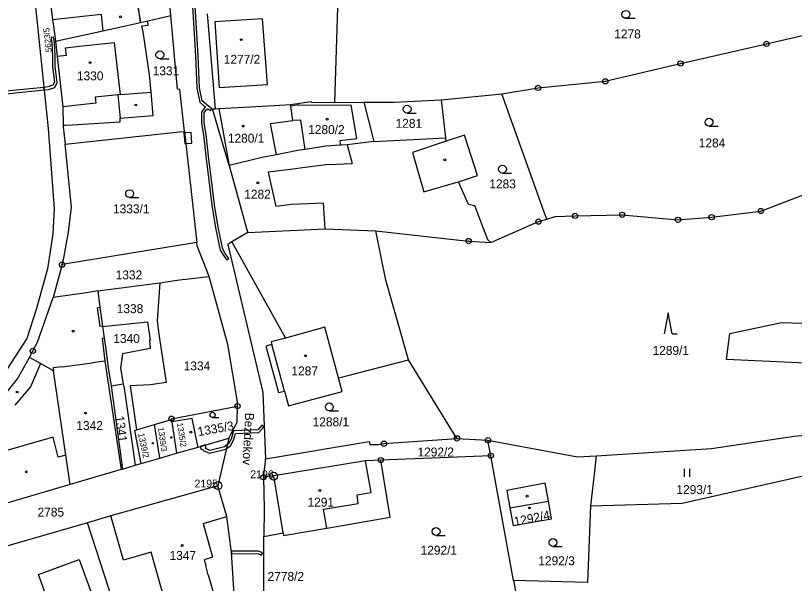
# Model space of a CAD drawing. Extents: x -644096 to -634268, y -1141430 to -1133463.
# Drawn here: x -639048.5 to -638900.1, y -1138086.8 to -1137978.7 of the extents above; entities that cross this region are included whole.
import ezdxf

# ---------------------------------------------------------------- set-up
doc = ezdxf.new("R2010")
doc.units = 0
for name, color, linetype in [('_CIVIL_CONSTRUCTION', 7, 'Continuous'), ('B_Hranice _3D', 7, 'Continuous'), ('M_Svah_Nasyp', 7, 'Continuous'), ('M_Svah_Zarez', 7, 'Continuous'), ('spodek_zarez', 7, 'Continuous'), ('svrsek_osa_sjezdy', 7, 'Continuous'), ('svrsek_osa_terminal_VRT', 7, 'Continuous'), ('svrsek_osa_VRT', 7, 'Continuous'), ('svrsek_popisy_VRT', 7, 'Continuous'), ('terminal_VRT', 7, 'Continuous')]:
    doc.layers.add(name, color=color, linetype=linetype)

msp = doc.modelspace()

# ---------------------------------------------------------------- linework, layer by layer
at = {"layer": '_CIVIL_CONSTRUCTION'}
for centre, radius in [((-638905.4, -1137984.05), 0.5), ((-638905.4, -1137984.05), 0.0303), ((-638921.78, -1137987.79), 0.5), ((-638921.78, -1137987.79), 0.0303), ((-638936.11, -1137991.18), 0.5), ((-638936.11, -1137991.18), 0.0303), ((-638948.93, -1137992.43), 0.5), ((-638948.93, -1137992.43), 0.0303), ((-638906.46, -1138015.89), 0.5), ((-638941.88, -1138016.81), 0.5), ((-638941.88, -1138016.81), 0.0303), ((-638932.9, -1138016.6), 0.5), ((-638932.9, -1138016.6), 0.0303), ((-638915.85, -1138017.06), 0.5), ((-638906.46, -1138015.89), 0.0303), ((-638948.86, -1138017.9), 0.5), ((-638948.86, -1138017.9), 0.0303), ((-638922.26, -1138017.56), 0.5), ((-638922.26, -1138017.56), 0.0303), ((-638915.85, -1138017.06), 0.0303), ((-638962.16, -1138021.61), 0.5), ((-638962.16, -1138021.61), 0.0303), ((-639039.65, -1138026.1), 0.5), ((-639039.65, -1138026.1), 0.0303), ((-639045.21, -1138042.53), 0.5), ((-639045.21, -1138042.53), 0.0303), ((-639006.21, -1138053.05), 0.5), ((-639006.21, -1138053.05), 0.0303), ((-639018.79, -1138055.45), 0.5), ((-639018.79, -1138055.45), 0.0303), ((-638978.29, -1138060.2), 0.5), ((-638964.38, -1138059.2), 0.5), ((-638964.38, -1138059.2), 0.0303), ((-638958.47, -1138059.54), 0.5), ((-638958.47, -1138059.54), 0.0303), ((-638978.29, -1138060.2), 0.0303), ((-638978.89, -1138063.33), 0.5), ((-638957.93, -1138062.51), 0.5), ((-638957.93, -1138062.51), 0.0303), ((-638978.89, -1138063.33), 0.0303), ((-638999.32, -1138066.4), 0.75), ((-639001.27, -1138066.59), 0.5), ((-639001.27, -1138066.59), 0.0303), ((-638999.32, -1138066.4), 0.03), ((-639009.94, -1138068.18), 0.75), ((-639009.94, -1138068.18), 0.03)]:
    msp.add_circle(centre, radius, dxfattribs=at)
at = {"layer": 'B_Hranice _3D'}
msp.add_lwpolyline([(-639014.92, -1137974.91), (-639014.65, -1137978.95), (-639014.19, -1137986.35), (-639013.94, -1137992.49), (-639013.38, -1137995.16), (-639012.28, -1137996.11), (-639012.51, -1137996.25), (-639013.05, -1137997.04), (-639013.07, -1137999.14), (-639012.68, -1138001.37), (-639012.2, -1138006.04), (-639011.62, -1138010.54), (-639011.09, -1138014.79), (-639010.37, -1138019.08), (-639009.49, -1138023.35), (-639008.95, -1138024.23), (-639008.4, -1138025), (-639008.26, -1138025.2), (-639007.86, -1138024.92), (-639008, -1138024.72), (-639008.53, -1138023.95), (-639009.01, -1138023.17), (-639009.87, -1138018.98), (-639010.59, -1138014.71), (-639011.12, -1138010.48), (-639011.7, -1138005.98), (-639012.18, -1138001.31), (-639012.57, -1137999.1), (-639012.55, -1137997.2), (-639012.15, -1137996.63), (-639011.85, -1137996.44), (-639011.57, -1137996.63), (-639011.36, -1137996.77), (-639011.08, -1137996.35), (-639011.29, -1137996.21), (-639011.7, -1137995.95), (-639012.92, -1137994.9), (-639013.44, -1137992.43), (-639013.69, -1137986.33), (-639014.15, -1137978.91), (-639014.42, -1137974.85)], dxfattribs=at)
for points in [[(-639043.12, -1137992.33), (-639043.06, -1137992.83), (-639042.25, -1137992.75), (-639041.01, -1137992.35), (-639040.55, -1137991.43), (-639040.98, -1137988.37), (-639040.98, -1137986.39), (-639041.11, -1137983.87), (-639041.22, -1137983.05), (-639041.25, -1137982.8), (-639041.75, -1137982.86), (-639041.72, -1137983.11), (-639041.61, -1137983.91), (-639041.48, -1137986.41), (-639041.48, -1137988.41), (-639041.07, -1137991.35), (-639041.37, -1137991.93), (-639042.35, -1137992.25)], [(-639050.95, -1137993.13), (-639050.9, -1137993.63), (-639043.06, -1137992.83), (-639043.12, -1137992.33)], [(-639016.43, -1138001.01), (-639016.27, -1138003.05), (-639016.06, -1138003.03), (-639016.28, -1138001)], [(-639016.28, -1138001), (-639016.06, -1138003.03), (-639014.89, -1138002.94), (-639015.05, -1138000.9)], [(-639011.5, -1138061.5), (-639012.4, -1138061.08), (-639012.21, -1138061.01), (-639012.38, -1138060.45), (-639013.3, -1138060.72), (-639013.13, -1138061.31), (-639012.86, -1138061.22), (-639012.72, -1138061.49), (-639011.54, -1138062.02), (-639008.46, -1138061.27), (-639008.36, -1138061.19), (-639007.57, -1138060.59), (-639006.95, -1138059.52), (-639006.57, -1138058.24), (-639002.12, -1138058.07), (-639001.2, -1138056.99), (-639001.58, -1138056.67), (-639002.36, -1138057.57), (-639006.95, -1138057.76), (-639007.41, -1138059.32), (-639007.95, -1138060.25), (-639008.18, -1138060.43), (-639008.68, -1138060.81)], [(-639001.63, -1138081.45), (-639001.43, -1138080.99), (-639002.23, -1138080.65), (-639007.29, -1138080.69), (-639007.37, -1138080.71), (-639007.32, -1138081.22), (-639007.21, -1138081.19), (-639002.33, -1138081.15)]]:
    msp.add_lwpolyline(points, close=True, dxfattribs=at)
at = {"layer": 'M_Svah_Nasyp'}
for p, q in [((-639025.35, -1137976.29), (-639024.7, -1137979.96)), ((-639032.17, -1137978.45), (-639041.45, -1137979.47)), ((-639032.17, -1137978.45), (-639031.86, -1137981.54)), ((-639001.47, -1137979.25), (-639010.52, -1137979.86)), ((-639000.48, -1137991.77), (-639001.47, -1137979.25)), ((-639010.52, -1137979.86), (-639009.68, -1137992.33)), ((-639036.88, -1137984.56), (-639029.71, -1137983.76)), ((-639029.71, -1137983.76), (-639028.96, -1137990.48)), ((-639038.96, -1137984.81), (-639036.88, -1137984.56)), ((-639038.8, -1137986.28), (-639038.96, -1137984.81)), ((-639038.8, -1137986.28), (-639040.55, -1137986.48)), ((-639028.96, -1137990.48), (-639028.6, -1137993.69)), ((-639009.68, -1137992.33), (-639000.48, -1137991.77)), ((-639028.99, -1137993.73), (-639033.32, -1137994.22)), ((-639033.32, -1137994.22), (-639033.19, -1137995.33)), ((-639028.6, -1137993.69), (-639028.99, -1137993.73)), ((-639028.99, -1137993.73), (-639028.6, -1137998.22)), ((-639028.6, -1137993.69), (-639022.66, -1137993.26)), ((-639033.19, -1137995.33), (-639039.5, -1137996.04)), ((-638994.51, -1137995.67), (-638996.06, -1137995.89)), ((-638994.54, -1137995.76), (-638994.51, -1137995.67)), ((-638984.55, -1137995.73), (-638994.54, -1137995.76)), ((-638983.45, -1138002.09), (-638984.55, -1137995.73)), ((-639009.75, -1137996.37), (-639007.8, -1138007.2)), ((-638999.89, -1137999.24), (-638995.68, -1137998.67)), ((-638998.79, -1138005.18), (-638999.89, -1137999.24)), ((-638986.65, -1138002.43), (-638983.45, -1138002.09)), ((-638986.58, -1138003.35), (-638986.65, -1138002.43)), ((-638985.32, -1138003.27), (-638984.37, -1138006.86)), ((-638966.42, -1138002.56), (-638972.88, -1138004.71)), ((-638972.88, -1138004.71), (-638970.69, -1138012.24)), ((-638995.1, -1138007.84), (-639000.39, -1138008.5)), ((-638994.8, -1138007.8), (-638995.1, -1138007.84)), ((-638988.84, -1138007.05), (-638994.8, -1138007.8)), ((-638988.84, -1138007.05), (-638984.37, -1138006.86)), ((-639000.39, -1138008.5), (-638998.9, -1138015.02)), ((-638970.69, -1138012.24), (-638964.59, -1138010.46)), ((-638964.59, -1138010.46), (-638964.12, -1138010.31)), ((-638995.94, -1138014.63), (-638998.9, -1138015.02)), ((-638989.8, -1138014.37), (-638995.94, -1138014.63)), ((-638989.53, -1138019.28), (-638989.8, -1138014.37)), ((-639032.92, -1138034.3), (-639032.42, -1138034.18)), ((-639032.39, -1138037.86), (-639032.92, -1138034.3)), ((-639031.93, -1138037.82), (-639032.39, -1138037.86)), ((-638989.54, -1138038.04), (-638997.08, -1138040.08)), ((-638986.94, -1138047.66), (-638989.54, -1138038.04)), ((-639031.62, -1138040.1), (-639032, -1138040.19)), ((-639032, -1138040.19), (-639031.47, -1138044.49)), ((-638997.26, -1138050.19), (-638999.66, -1138041.3)), ((-639043.76, -1138044.95), (-639045.86, -1138043.81)), ((-639043.76, -1138044.95), (-639045.66, -1138049.37)), ((-639041.26, -1138046.34), (-639043.76, -1138044.95)), ((-639039.6, -1138045.54), (-639033.85, -1138044.8)), ((-639031.47, -1138044.49), (-639033.85, -1138044.8)), ((-639031.47, -1138044.49), (-639028.39, -1138065.12)), ((-639039.6, -1138045.54), (-639041.34, -1138045.76)), ((-639041.34, -1138045.76), (-639041.26, -1138046.34)), ((-639038.91, -1138062.38), (-639041.26, -1138046.34)), ((-639045.66, -1138049.37), (-639048.62, -1138052.85)), ((-639041.36, -1138058.95), (-639055.26, -1138062.92)), ((-639040.37, -1138062.76), (-639041.36, -1138058.95)), ((-639038.91, -1138062.38), (-639040.37, -1138062.76)), ((-639038.09, -1138067.97), (-639038.91, -1138062.38)), ((-638980.76, -1138069.51), (-638981.79, -1138063.47)), ((-638997.52, -1138077.16), (-638999.27, -1138066.34)), ((-638983.43, -1138069.92), (-638980.76, -1138069.51)), ((-638983.22, -1138071.59), (-638983.43, -1138069.92)), ((-638989.83, -1138072.67), (-638983.22, -1138071.59)), ((-638954.32, -1138072.43), (-638946.96, -1138071.18)), ((-638989.19, -1138076.31), (-638989.83, -1138072.67)), ((-639027.91, -1138082.38), (-639030.32, -1138073.95)), ((-639012.77, -1138075.42), (-639008.26, -1138074.1)), ((-639012.77, -1138075.42), (-639010.98, -1138081.84)), ((-639022.68, -1138080.88), (-639027.91, -1138082.38)), ((-639017.91, -1138097.66), (-639022.68, -1138080.88)), ((-639010.98, -1138081.84), (-639012.57, -1138082.3)), ((-639012.57, -1138082.3), (-639012.26, -1138083.42)), ((-639011.77, -1138085.16), (-639012.26, -1138083.42)), ((-639011.77, -1138085.16), (-639010.67, -1138089.13))]:
    msp.add_line(p, q, dxfattribs=at)
at = {"layer": 'M_Svah_Zarez'}
for centre, radius in [((-639028.51, -1137978.9), 0.175), ((-639005.49, -1137983.25), 0.175), ((-639034.27, -1137987.62), 0.175), ((-639025.59, -1137995.69), 0.175), ((-638989.11, -1137998.38), 0.175), ((-639005.1, -1137999.7), 0.175), ((-638966.68, -1138006.14), 0.175), ((-639002.33, -1138010.51), 0.175), ((-639037.51, -1138038.76), 0.175), ((-638993.27, -1138043.45), 0.175), ((-639048.21, -1138050.36), 0.175), ((-639035.19, -1138054.37), 0.175), ((-639015.1, -1138058.01), 0.175), ((-639022.35, -1138060.09), 0.123), ((-639018.84, -1138059), 0.123), ((-639046.45, -1138065.56), 0.175), ((-638990.52, -1138069.12), 0.175), ((-638951, -1138070.21), 0.175), ((-638950.57, -1138072.44), 0.175), ((-639016.78, -1138079.61), 0.175)]:
    msp.add_circle(centre, radius, dxfattribs=at)
at = {"layer": 'spodek_zarez'}
msp.add_circle((-638683.07, -1137056.85), 1378.08, dxfattribs=at)
at = {"layer": 'svrsek_osa_sjezdy'}
for p, q in [((-638932.19, -1137979.18), (-638930.44, -1137979.18)), ((-639021, -1137986.88), (-639019.25, -1137986.88)), ((-638973.88, -1137997.24), (-638972.13, -1137997.24)), ((-638916.34, -1137999.72), (-638914.59, -1137999.72)), ((-638955.71, -1138008.66), (-638953.96, -1138008.66)), ((-639026.77, -1138013.33), (-639025.02, -1138013.33)), ((-638924.15, -1138035.25), (-638924.9, -1138039.25)), ((-638923.4, -1138039.25), (-638924.15, -1138035.25)), ((-638923.4, -1138039.25), (-638922.4, -1138039.25)), ((-638988.71, -1138053.95), (-638986.96, -1138053.95)), ((-639010.95, -1138055.22), (-639009.78, -1138055.22)), ((-638921.02, -1138066.5), (-638921.02, -1138065)), ((-638920.02, -1138066.5), (-638920.02, -1138065)), ((-638968.36, -1138077.68), (-638966.61, -1138077.68)), ((-638946.09, -1138079.78), (-638944.34, -1138079.78))]:
    msp.add_line(p, q, dxfattribs=at)
for centre, radius in [((-638932.19, -1137978.43), 0.75), ((-639021, -1137986.13), 0.75), ((-638973.88, -1137996.49), 0.75), ((-638916.34, -1137998.97), 0.75), ((-638955.71, -1138007.91), 0.75), ((-639026.77, -1138012.58), 0.75), ((-638988.71, -1138053.2), 0.75), ((-639010.96, -1138054.72), 0.502), ((-638968.36, -1138076.93), 0.75), ((-638946.09, -1138079.03), 0.75)]:
    msp.add_circle(centre, radius, dxfattribs=at)
at = {"layer": 'svrsek_osa_terminal_VRT'}
msp.add_arc((-642050.26, -1145189.6), 8802.25, 41.413152, 75.317049, dxfattribs=at)
at = {"layer": 'terminal_VRT'}
for p, q in [((-639018.89, -1137978.67), (-639020.37, -1137962.16)), ((-639012.02, -1137978.34), (-639010.47, -1137996.41)), ((-638987.67, -1137995.19), (-638987.07, -1137977.15)), ((-639024.7, -1137979.96), (-639023.25, -1137979.64)), ((-639023.27, -1137979.66), (-639023.25, -1137979.64)), ((-639023.23, -1137980.5), (-639023.27, -1137979.66)), ((-639023.25, -1137979.64), (-639018.89, -1137978.67)), ((-638967.3, -1137994.71), (-638955.83, -1137993.59)), ((-638987.67, -1137995.19), (-638982.12, -1137995.17)), ((-638982.12, -1137995.17), (-638980.22, -1138002.67)), ((-638966.49, -1138001.94), (-638967.3, -1137994.71)), ((-639016.31, -1138000.73), (-639013.98, -1138021.87)), ((-638980.22, -1138002.67), (-638966.49, -1138001.94)), ((-639004.27, -1138020), (-639007.27, -1138021.78)), ((-639013.98, -1138021.87), (-639039.65, -1138026.1)), ((-639039.65, -1138026.1), (-639041.34, -1138032.33)), ((-639032.84, -1138031.1), (-639020.99, -1138029.55)), ((-638964.38, -1138059.2), (-638973.61, -1138044.23)), ((-639030.28, -1138049.21), (-639027.97, -1138048.79)), ((-639025.46, -1138057.59), (-639022.02, -1138056.57)), ((-639022.02, -1138056.57), (-639018.77, -1138055.61)), ((-639021.03, -1138062.97), (-639022.02, -1138056.57)), ((-639018.77, -1138055.61), (-639018.71, -1138056.05)), ((-639018.71, -1138056.05), (-639017.82, -1138062.04)), ((-639013.73, -1138060.85), (-639007.89, -1138059.14)), ((-638964.38, -1138059.2), (-638958.47, -1138059.54)), ((-638957.93, -1138062.51), (-638958.47, -1138059.54)), ((-639017.82, -1138062.04), (-639013.73, -1138060.85)), ((-639021.03, -1138062.97), (-639017.82, -1138062.04)), ((-638957.93, -1138062.51), (-638978.89, -1138063.33)), ((-638953.59, -1138086.25), (-638957.93, -1138062.51)), ((-639028.12, -1138065.04), (-639025.7, -1138064.31)), ((-639025.7, -1138064.31), (-639024.56, -1138064)), ((-639024.56, -1138064), (-639021.03, -1138062.97)), ((-639008.26, -1138074.1), (-639009.95, -1138068.21)), ((-639034.82, -1138075.27), (-639075.51, -1138087.11)), ((-639023.02, -1138111.43), (-639034.82, -1138075.27)), ((-639001.18, -1138088.74), (-639001.16, -1138077.86)), ((-638953.59, -1138086.25), (-638952.23, -1138093.71))]:
    msp.add_line(p, q, dxfattribs=at)
for points in [[(-639046.54, -1137933.69), (-639047.69, -1137934.4), (-639049.03, -1137935.66), (-639047.72, -1137948.29), (-639042.3, -1138000.14), (-639041.13, -1138015.48), (-639041.4, -1138020.23), (-639042.4, -1138026.9), (-639044.49, -1138034.44), (-639046.35, -1138040.17), (-639052.24, -1138049.21), (-639053.5, -1138050.82), (-639054.7, -1138052.27), (-639058.33, -1138055.73), (-639059.46, -1138056.57), (-639061.15, -1138057.77), (-639067.03, -1138061.89), (-639076.61, -1138066.49), (-639082.33, -1138069.24), (-639083.14, -1138069.89), (-639083.17, -1138070.46), (-639082.96, -1138071.03)], [(-639042.78, -1137968.38), (-639041.45, -1137979.47), (-639041.28, -1137980.67), (-639040.87, -1137983.54)], [(-639024.7, -1137979.96), (-639025.33, -1137975.14), (-639026.19, -1137968.62)], [(-639016.31, -1138000.73), (-639017.19, -1137992.75), (-639017.67, -1137992.67), (-639018.89, -1137978.67)], [(-638955.83, -1137993.59), (-638948.93, -1137992.43), (-638936.11, -1137991.18), (-638921.78, -1137987.79), (-638905.4, -1137984.05), (-638887.9, -1137980), (-638884.91, -1137979.09)], [(-639040.87, -1137983.54), (-639031.86, -1137981.54), (-639029.27, -1137980.97), (-639024.7, -1137979.96)], [(-639022.95, -1137989.96), (-639024.19, -1137981.75), (-639024.41, -1137980.61), (-639023.23, -1137980.5)], [(-639040.87, -1137983.54), (-639040.55, -1137986.48), (-639039.5, -1137996.04), (-639039.44, -1137999.54)], [(-639039.44, -1137999.54), (-639039.04, -1137999.52), (-639037.65, -1137999.44), (-639028.54, -1137998.92), (-639028.6, -1137998.22), (-639022.28, -1137997.68), (-639022.66, -1137993.26), (-639022.95, -1137989.96)], [(-638947.26, -1138017.43), (-638947.49, -1138016.79), (-638955.83, -1137993.59)], [(-639010.47, -1137996.41), (-639009.75, -1137996.37), (-638999.17, -1137995.79), (-638996.1, -1137995.62)], [(-638996.1, -1137995.62), (-638992.2, -1137995.05), (-638992.11, -1137995.18), (-638987.67, -1137995.19)], [(-638993.3, -1138004.15), (-638994.13, -1137998.55), (-638995.68, -1137998.67), (-638996.06, -1137995.89), (-638996.1, -1137995.62)], [(-638982.12, -1137995.17), (-638976.37, -1137995.14), (-638967.3, -1137994.71)], [(-639007.8, -1138007.2), (-639011, -1137996.44), (-639010.47, -1137996.41)], [(-639039.44, -1137999.54), (-639039.41, -1137999.85), (-639039.07, -1138003.17)], [(-639039.07, -1138003.17), (-639017.29, -1138000.83), (-639016.31, -1138000.73)], [(-638957.9, -1138021.86), (-638958.49, -1138021.39), (-638960.99, -1138014.92), (-638962.19, -1138014.66), (-638964.12, -1138010.31), (-638960.48, -1138009.12), (-638962.97, -1138001.41), (-638966.42, -1138002.56), (-638966.49, -1138001.94)], [(-639039.65, -1138026.1), (-639039.31, -1138024.87), (-639038.79, -1138022), (-639038.41, -1138019.92), (-639037.83, -1138015.15), (-639039.07, -1138003.17)], [(-638980.22, -1138002.67), (-638985.32, -1138003.27), (-638986.36, -1138003.34), (-638986.58, -1138003.35), (-638989.35, -1138003.53), (-638993.3, -1138004.15)], [(-638993.3, -1138004.15), (-638994.78, -1138004.38), (-638998.79, -1138005.18), (-639001.5, -1138005.72), (-639007.8, -1138007.2)], [(-638947.26, -1138017.43), (-638945.65, -1138016.96), (-638941.88, -1138016.81), (-638932.9, -1138016.6), (-638922.26, -1138017.56), (-638915.85, -1138017.06), (-638906.46, -1138015.89), (-638892.77, -1138010.65), (-638882.32, -1138006.2), (-638878.94, -1138006.25)], [(-639007.8, -1138007.2), (-639004.47, -1138019.19), (-639004.27, -1138020)], [(-638957.9, -1138021.86), (-638948.86, -1138017.9), (-638947.26, -1138017.43)], [(-639004.27, -1138020), (-638989.53, -1138019.28), (-638979.86, -1138019.63)], [(-638979.86, -1138019.63), (-638962.16, -1138021.61), (-638957.9, -1138021.86)], [(-638973.61, -1138044.23), (-638977.94, -1138029.08), (-638979.86, -1138019.63)], [(-639011.59, -1138028.35), (-639013.91, -1138022.49), (-639013.98, -1138021.87)], [(-639007.27, -1138021.78), (-639008.06, -1138022.25), (-639001.36, -1138050.46), (-639000.89, -1138063.08)], [(-639007.27, -1138021.78), (-638997.08, -1138040.08), (-638999.79, -1138040.81), (-638999.66, -1138041.3), (-639000.81, -1138041.61), (-638998.41, -1138050.47), (-638997.26, -1138050.19), (-638996.5, -1138052.98), (-638986.24, -1138050.25), (-638986.94, -1138047.66), (-638984.7, -1138047.11), (-638973.61, -1138044.23)], [(-639020.99, -1138029.55), (-639017.27, -1138029.02), (-639011.59, -1138028.35)], [(-639006.21, -1138053.05), (-639006.18, -1138052.25), (-639008.08, -1138041.34), (-639011.59, -1138028.35)], [(-639020.99, -1138029.55), (-639021.53, -1138036.79), (-639021.18, -1138039.37), (-639019.82, -1138048.53), (-639022.8, -1138048.97), (-639026.64, -1138049.18), (-639025.46, -1138057.59)], [(-639032.84, -1138031.1), (-639034.97, -1138031.48), (-639041.34, -1138032.33)], [(-639032.84, -1138031.1), (-639032.42, -1138034.18), (-639031.93, -1138037.82), (-639031.92, -1138037.88)], [(-639057.16, -1138057.72), (-639056.61, -1138057.26), (-639052.93, -1138053.76), (-639048.14, -1138047.84), (-639045.86, -1138043.81), (-639045.21, -1138042.53), (-639044.32, -1138040.87), (-639041.34, -1138032.33)], [(-639031.92, -1138037.88), (-639023.34, -1138037.01), (-639022.83, -1138040.48), (-639022.99, -1138040.5), (-639022.84, -1138042.06), (-639028.14, -1138043.11), (-639028.53, -1138045.82), (-639027.97, -1138048.79)], [(-638912.4, -1138039.21), (-638902.53, -1138037.12), (-638883.09, -1138037.73), (-638861.95, -1138039.72), (-638863.56, -1138046.55), (-638888.3, -1138045.31), (-638912.99, -1138044.16), (-638912.4, -1138039.21)], [(-639031.92, -1138037.88), (-639031.62, -1138040.1), (-639031.39, -1138041.81), (-639030.77, -1138046.2), (-639030.28, -1138049.21)], [(-639030.28, -1138049.21), (-639028.19, -1138064.54), (-639028.12, -1138065.04)], [(-639027.97, -1138048.79), (-639027.81, -1138049.61), (-639025.77, -1138063.83), (-639025.7, -1138064.31)], [(-639018.77, -1138055.61), (-639018.79, -1138055.45), (-639006.21, -1138053.05)], [(-639007.89, -1138059.14), (-639007.57, -1138058.52), (-639006.3, -1138056.13), (-639006.21, -1138053.05)], [(-639013.73, -1138060.85), (-639013.83, -1138060.36), (-639014.83, -1138055.42), (-639018.71, -1138056.05)], [(-638937.84, -1138062.49), (-638915.89, -1138061.1), (-638900.14, -1138058.77), (-638881.56, -1138057.08), (-638869.08, -1138056.92), (-638860.34, -1138055.87), (-638838.27, -1138055.24)], [(-639024.56, -1138064), (-639025.8, -1138057.69), (-639025.46, -1138057.59)], [(-639007.89, -1138059.14), (-639009.65, -1138066.84), (-639009.95, -1138068.21)], [(-639000.89, -1138063.08), (-638981.11, -1138059.81), (-638981.02, -1138060.37), (-638979.37, -1138060.35), (-638978.29, -1138060.2), (-638964.38, -1138059.2)], [(-638958.47, -1138059.54), (-638941.39, -1138062.71), (-638937.84, -1138062.49)], [(-638938.91, -1138072.05), (-638921.49, -1138071.52), (-638892.79, -1138065.06), (-638873.3, -1138062.17), (-638848.78, -1138061.63), (-638833.37, -1138064.26), (-638819.78, -1138075.9)], [(-638937.84, -1138062.49), (-638938.11, -1138064.91), (-638938.91, -1138072.05)], [(-639001.27, -1138066.59), (-639000.87, -1138063.65), (-639000.89, -1138063.08)], [(-638978.89, -1138063.33), (-638981.79, -1138063.47), (-638999.27, -1138066.34), (-639001.27, -1138066.59)], [(-639001.16, -1138077.86), (-638997.52, -1138077.16), (-638997.43, -1138077.7), (-638989.19, -1138076.31), (-638977.11, -1138074.19), (-638978.89, -1138063.33)], [(-639028.12, -1138065.04), (-639028.39, -1138065.12), (-639038.09, -1138067.97), (-639053.49, -1138072.49)], [(-639001.27, -1138066.59), (-639001.14, -1138072.58), (-639001.16, -1138077.86)], [(-639009.95, -1138068.21), (-639030.32, -1138073.95), (-639034.82, -1138075.27)], [(-638946.96, -1138071.18), (-638947.59, -1138067.74), (-638954.85, -1138069.13), (-638954.32, -1138072.43), (-638953.68, -1138075.77), (-638946.37, -1138074.5), (-638946.96, -1138071.18)], [(-638938.91, -1138072.05), (-638939.53, -1138086.67), (-638953.59, -1138086.25)], [(-639006.39, -1138095.87), (-639007.34, -1138080.9), (-639008.26, -1138074.1)], [(-639036.37, -1138082.28), (-639027.94, -1138105.43), (-639035.68, -1138108.27), (-639044.16, -1138085.14), (-639036.37, -1138082.28)]]:
    msp.add_lwpolyline(points, dxfattribs=at)

# ---------------------------------------------------------------- texts
at = {"layer": '_CIVIL_CONSTRUCTION'}
for s, p in [('2196', (-639003.77, -1138066.78)), ('2195', (-639014.39, -1138068.55))]:
    msp.add_text(s, height=1.5, dxfattribs=at).set_placement(p)
at = {"layer": 'svrsek_osa_VRT'}
for s, height, rotation, p in [('5623/5', 1.14, 96, (-639041.61, -1137985.57)), ('1341', 1.7, 277, (-639029.52, -1138054.99)), ('1335/2', 1.14, 279, (-639017.76, -1138056.31)), ('1335/3', 1.7, 10, (-639013.64, -1138058.77)), ('1339/2', 1.19, 282, (-639025.18, -1138058.29)), ('1339/3', 1.14, 278, (-639021.37, -1138057.15)), ('1292/4', 1.7, 11, (-638953.36, -1138075.9))]:
    msp.add_text(s, height=height, rotation=rotation, dxfattribs=at).set_placement(p)
for s, p in [('1278', (-638934.41, -1137983.01)), ('1277/2', (-639008.83, -1137987.84)), ('1331', (-639022.37, -1137990.03)), ('1330', (-639036.81, -1137990.99)), ('1281', (-638976.08, -1138000.04)), ('1280/2', (-638992.74, -1138001.23)), ('1280/1', (-639008.05, -1138002.87)), ('1284', (-638918.3, -1138003.77)), ('1283', (-638958.22, -1138011.58)), ('1282', (-639004.92, -1138013.54)), ('1333/1', (-639029.93, -1138016.32)), ('1332', (-639029.43, -1138028.91)), ('1338', (-639029.22, -1138035.34)), ('1340', (-639029.88, -1138041.03)), ('1289/1', (-638927.11, -1138043.29)), ('1334', (-639016.46, -1138046.24)), ('1287', (-638995.93, -1138047.2)), ('1288/1', (-638991.89, -1138056.9)), ('1342', (-639036.92, -1138057.59)), ('1292/2', (-638971.91, -1138062.64)), ('1293/1', (-638922.56, -1138069.8)), ('1291', (-638992.86, -1138072.19)), ('2785', (-639044.31, -1138074.09)), ('1347', (-639019.16, -1138082.34)), ('1292/1', (-638971.32, -1138081.35)), ('1292/3', (-638948.88, -1138083.35)), ('2778/2', (-639000.48, -1138086.33))]:
    msp.add_text(s, height=1.7, dxfattribs=at).set_placement(p)
at = {"layer": 'svrsek_popisy_VRT'}
msp.add_text('Bezdekov', height=1.7, rotation=267, dxfattribs=at).set_placement((-639004.74, -1138054.27))

doc.saveas('drawing.dxf')
